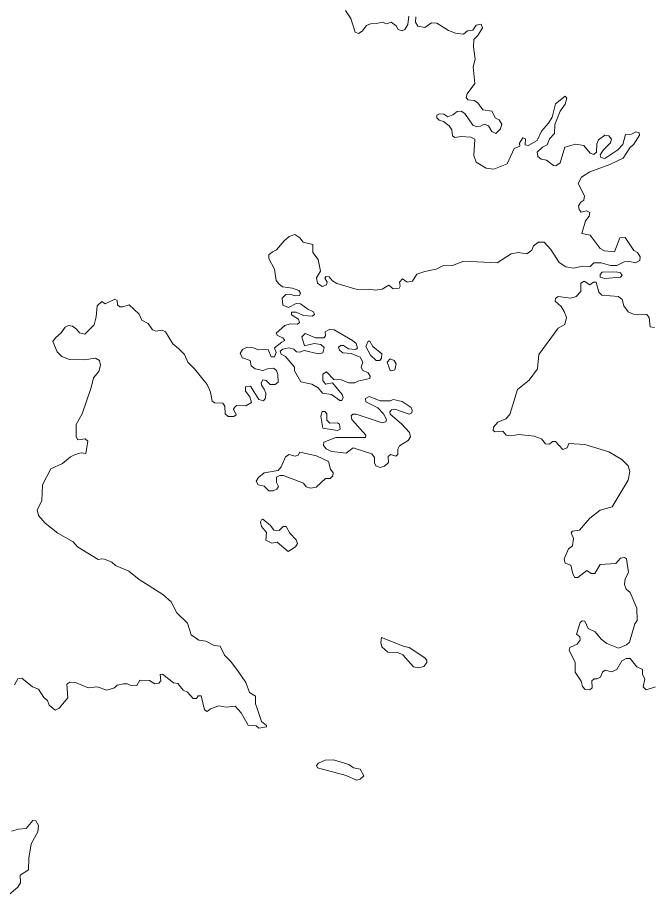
# Model space of a CAD drawing. Extents: x 369010 to 735936, y 6377141 to 6616555.
# Drawn here: x 449282 to 450905, y 6476611 to 6478865 of the extents above; entities that cross this region are included whole.
import ezdxf

# ---------------------------------------------------------------- set-up
doc = ezdxf.new("R2010")
doc.units = 0
doc.header["$LTSCALE"] = 40
doc.layers.add('3', color=7, linetype='Continuous', lineweight=13)

msp = doc.modelspace()

# ---------------------------------------------------------------- linework, layer by layer
at = {"layer": '3'}
for points in [[(450285.58, 6478869.01), (450282.93, 6478847.83), (450275.65, 6478834.42), (450268.37, 6478831.44), (450258.1, 6478834.42), (450252.97, 6478844.02), (450240.23, 6478853.29), (450227.98, 6478849.32), (450217.72, 6478853.29), (450202.66, 6478849.81), (450186.94, 6478849.32), (450177.01, 6478845.18), (450165.92, 6478830.62), (450156.32, 6478824.49), (450147.55, 6478827.64), (450136.46, 6478863.22), (450122.89, 6478883.08)], [(450396.14, 6478577.73), (450389.02, 6478587.33), (450374.12, 6478598.41), (450363.37, 6478601.89), (450357.24, 6478608.51), (450357.24, 6478615.3), (450364.19, 6478618.44), (450375.61, 6478617.94), (450385.71, 6478610.33), (450398.62, 6478616.12), (450409.71, 6478624.56), (450420.13, 6478625.23), (450429.24, 6478619.6), (450449.26, 6478589.31), (450460.02, 6478585.5), (450469.12, 6478586.99), (450478.39, 6478592.29), (450490.14, 6478587.33), (450498.09, 6478573.26), (450508.35, 6478568.29), (450520.59, 6478580.04), (450524.07, 6478591.96), (450517.28, 6478603.05), (450507.68, 6478607.68), (450498.75, 6478624.89), (450475.41, 6478628.7), (450462.5, 6478646.74), (450453.23, 6478652.53), (450437.18, 6478654.35), (450432.22, 6478660.48), (450434.86, 6478669.75), (450454.89, 6478696.56), (450450.42, 6478739.09), (450455.72, 6478758.29), (450451.08, 6478790.07), (450451.91, 6478808.77), (450462.83, 6478819.53), (450474.25, 6478838.73), (450470.78, 6478848.32), (450458.2, 6478846.01), (450449.76, 6478832.93), (450436.02, 6478830.95), (450426.09, 6478822.67), (450405.4, 6478825.65), (450387.36, 6478831.77), (450357.41, 6478851.3), (450343.5, 6478852.13), (450326.62, 6478839.88), (450308.25, 6478843.69), (450302.46, 6478853.29), (450303.62, 6478867.03)], [(450707.94, 6478223.05), (450732.11, 6478227.69), (450750.31, 6478226.53), (450760.24, 6478236.13), (450778.95, 6478236.13), (450802.78, 6478229.51), (450819.16, 6478229.51), (450837.87, 6478238.44), (450851.93, 6478239.6), (450866.5, 6478236.13), (450878.08, 6478242.58), (450879.24, 6478251.85), (450871.96, 6478262.94), (450862.36, 6478267.9), (450840.18, 6478301.17), (450826.78, 6478300.01), (450812.87, 6478264.76), (450787.55, 6478267.07), (450776.13, 6478273.2), (450750.98, 6478306.96), (450729.29, 6478311.93), (450738.73, 6478343.7), (450748, 6478355.95), (450749.49, 6478365.22), (450741.05, 6478369.69), (450727.64, 6478365.88), (450722.01, 6478372.83), (450720.85, 6478382.76), (450726.98, 6478392.03), (450734.59, 6478397.33), (450736.41, 6478407.75), (450719.53, 6478440.19), (450728.3, 6478456.41), (450749.32, 6478469.32), (450801.45, 6478488.19), (450834.89, 6478504.57), (450852.6, 6478531.05), (450862.86, 6478540.32), (450877.42, 6478563.99), (450875.93, 6478570.11), (450867.82, 6478572.1), (450856.4, 6478566.31), (450841.01, 6478565.48), (450834.56, 6478539.83), (450821.48, 6478526.09), (450787.88, 6478504.24), (450777.79, 6478506.06), (450775.97, 6478513.34), (450784.41, 6478526.09), (450803.11, 6478544.13), (450805.43, 6478553.23), (450798.48, 6478561.67), (450788.21, 6478563.99), (450771.66, 6478552.07), (450767.86, 6478541.32), (450767.2, 6478520.3), (450760.24, 6478514.5), (450750.64, 6478517.32), (450734.26, 6478536.85), (450712.58, 6478540.98), (450685.44, 6478533.04), (450673.52, 6478493.15), (450662.43, 6478484.71), (450656.31, 6478485.54), (450638.93, 6478499.94), (450624.86, 6478502.26), (450616.42, 6478509.21), (450614.93, 6478519.97), (450628.67, 6478532.54), (450640.09, 6478538.67), (450645.88, 6478554.39), (450659.29, 6478568.29), (450660.11, 6478590.8), (450673.52, 6478624.89), (450686.43, 6478642.93), (450690.73, 6478658.99), (450686.43, 6478663.95), (450661.93, 6478643.76), (450653.49, 6478610), (450644.06, 6478594.28), (450625.52, 6478573.92), (450614.77, 6478549.76), (450591.26, 6478537.18), (450583.65, 6478539.16), (450585.14, 6478554.39), (450577.86, 6478556.71), (450569.09, 6478542.97), (450569.91, 6478535.69), (450555.68, 6478529.9), (450537.64, 6478490.51), (450503.22, 6478476.6), (450484.18, 6478479.25), (450458.53, 6478494.31), (450452.08, 6478511.19), (450454.39, 6478553.23), (450444.79, 6478558.69), (450419.97, 6478560.18), (450403.75, 6478557.87), (450397.29, 6478562.17), (450396.14, 6478577.73)], [(449880.92, 6477972.15), (449878.6, 6477985.55), (449859.07, 6477992.83), (449852.95, 6478003.59), (449858.58, 6478013.85), (449870.83, 6478020.31), (449883.9, 6478019.15), (449901.11, 6478013.52), (449924.78, 6478013.85), (449932.06, 6477995.48), (449940.83, 6477995.15), (449945.47, 6478006.57), (449941.33, 6478018.49), (449959.54, 6478033.05), (449967.15, 6478036.86), (449962.51, 6478044.14), (449948.78, 6478050.26), (449945.63, 6478056.06), (449967.15, 6478075.92), (449980.89, 6478080.22), (450000.08, 6478079.06), (450005.38, 6478083.53), (450002.4, 6478091.64), (449984.69, 6478103.06), (449984.69, 6478109.68), (449996.61, 6478110.01), (450015.48, 6478101.57), (450037.32, 6478099.25), (450043.78, 6478104.22), (450041.46, 6478110.84), (450026.56, 6478117.62), (450007.37, 6478131.53), (449996.61, 6478131.86), (449976.58, 6478121.93), (449962.02, 6478127.72), (449960.36, 6478146.09), (449969.96, 6478155.19), (449980.72, 6478155.69), (449995.28, 6478151.72), (450005.21, 6478152.22), (450007.53, 6478158.67), (450003.73, 6478165.62), (449987.34, 6478171.25), (449961.19, 6478174.72), (449952.09, 6478182.5), (449945.47, 6478191.27), (449941.33, 6478220.4), (449926.27, 6478247.21), (449926.77, 6478257.14), (449935.54, 6478264.76), (449945.96, 6478269.72), (449965.82, 6478292.4), (449979.07, 6478303.82), (449992.8, 6478308.78), (450006.21, 6478300.51), (450014.32, 6478288.92), (450039.47, 6478283.13), (450039.14, 6478262.94), (450052.88, 6478245.23), (450058.67, 6478214.94), (450048.74, 6478198.23), (450051.39, 6478183.99), (450062.98, 6478175.88), (450074.4, 6478180.19), (450075.88, 6478186.64), (450070.26, 6478197.4), (450073.24, 6478200.87), (450081.18, 6478200.05), (450089.95, 6478190.12), (450101.04, 6478183.66), (450153.18, 6478167.94), (450183.63, 6478168.6), (450201.17, 6478165.95), (450217.23, 6478168.6), (450234.11, 6478178.7), (450245.2, 6478169.43), (450260.59, 6478170.92), (450262.9, 6478176.38), (450261.25, 6478186.31), (450269.03, 6478195.41), (450281.28, 6478186.97), (450294.68, 6478189.29), (450306.27, 6478207.33), (450326.62, 6478214.28), (450355.42, 6478220.07), (450372.96, 6478228.84), (450397.46, 6478229.17), (450426.42, 6478240.59), (450512.15, 6478236.46), (450548.07, 6478259.13), (450566.11, 6478262.94), (450588.29, 6478259.79), (450600.86, 6478268.56), (450605.17, 6478279.82), (450618.08, 6478289.25), (450632.47, 6478288.92), (450649.69, 6478270.55), (450671.2, 6478237.28), (450688.42, 6478226.03), (450707.94, 6478223.05)], [(450915.32, 6478070.62), (450904.07, 6478071.78), (450902.25, 6478095.94), (450895.63, 6478103.56), (450861.53, 6478104.38), (450847.8, 6478110.51), (450837.04, 6478126.07), (450832.24, 6478142.62), (450823.47, 6478150.23), (450780.27, 6478153.04), (450772.49, 6478160.66), (450766.37, 6478187.14), (450758.75, 6478186.64), (450749.98, 6478179.85), (450735.42, 6478189.29), (450726.98, 6478183.99), (450726.32, 6478162.48), (450714.9, 6478149.57), (450700.66, 6478145.6), (450668.89, 6478150.23)], [(450668.89, 6478150.23), (450661.27, 6478144.93), (450660.94, 6478137.65), (450676.17, 6478123.91), (450684.28, 6478111.17), (450689.57, 6478096.27), (450685.77, 6478077.9), (450668.55, 6478069.13), (450618.9, 6478001.28), (450615.92, 6477964.04), (450594.08, 6477935.4), (450564.45, 6477911.24), (450544.43, 6477847.69), (450534.17, 6477836.43), (450513.48, 6477827.33), (450502.39, 6477815.08), (450501.89, 6477806.31), (450506.53, 6477803.17), (450526.22, 6477804.33), (450534.99, 6477794.4), (450549.23, 6477792.41), (450567.27, 6477796.22), (450607.15, 6477791.75), (450625.85, 6477785.13), (450636.45, 6477772.05), (450646.05, 6477771.39), (450653.66, 6477778.34), (450662.1, 6477778.34), (450680.8, 6477757.49), (450691.56, 6477761.46), (450696.19, 6477772.55), (450737.07, 6477770.56), (450798.64, 6477751.36), (450831.58, 6477731.5), (450847.63, 6477715.78), (450852.6, 6477701.22), (450847.96, 6477678.71), (450807.25, 6477610.52), (450776.13, 6477601.58), (450749.82, 6477581.72), (450723.5, 6477551.1), (450705.13, 6477547.96), (450701.66, 6477543.82), (450707.45, 6477528.93), (450705.46, 6477510.89), (450695.2, 6477502.78), (450684.11, 6477477.46), (450686.76, 6477466.04), (450701.32, 6477461.07), (450705.96, 6477438.89), (450711.25, 6477429.62), (450718.54, 6477429.62), (450742.37, 6477446.84), (450752.8, 6477439.55), (450762.4, 6477439.55), (450776.63, 6477462.89), (450816.35, 6477464.88), (450828.76, 6477478.61), (450838.69, 6477480.93), (450843.99, 6477477.46), (450848.95, 6477441.87), (450840.18, 6477426.15), (450839.02, 6477411.25), (450842.83, 6477399.01), (450852.76, 6477390.57), (450870.3, 6477350.68), (450870.97, 6477318.9), (450864.84, 6477310.13), (450851.11, 6477263.79), (450843.82, 6477256.51), (450823.63, 6477248.4), (450793.01, 6477259.82), (450778.95, 6477271.07), (450763.55, 6477289.77), (450745.51, 6477298.21), (450736.74, 6477316.92), (450729.79, 6477318.57), (450725.32, 6477313.61), (450715.39, 6477283.65), (450724.33, 6477277.53), (450724.99, 6477268.75), (450717.05, 6477258), (450698.68, 6477249.56), (450697.02, 6477242.61), (450712.41, 6477211.66), (450712.41, 6477186.66), (450727.31, 6477163.66), (450731.12, 6477149.92), (450738.07, 6477142.31), (450749.98, 6477141.15), (450755.61, 6477146.45), (450754.62, 6477164.49), (450760.74, 6477169.78), (450767.53, 6477169.12), (450776.79, 6477174.09), (450782.59, 6477186.66), (450789.21, 6477191.63), (450805.26, 6477187.49), (450818.67, 6477193.62), (450831.74, 6477215.79)], [(449436.21, 6477508.24), (449424.46, 6477520.82), (449385.07, 6477542.66), (449353.29, 6477568.32), (449336.08, 6477588.18), (449332.28, 6477602.41), (449344.19, 6477626.08), (449346.01, 6477666.79), (449367.69, 6477708.17), (449397.65, 6477721.57), (449417.84, 6477739.12), (449429.43, 6477744.58), (449445.48, 6477748.72), (449456.9, 6477747.23), (449462.03, 6477778.67), (449455.58, 6477784.8), (449436.38, 6477782.15), (449432.24, 6477789.76), (449432.24, 6477821.87), (449447.63, 6477848.68), (449471.13, 6477916.87), (449477.26, 6477941.53), (449490.66, 6477957.25), (449494.47, 6477973.64), (449492.65, 6477985.55), (449481.89, 6477991.68), (449453.09, 6477987.37), (449415.19, 6477988.53), (449395.66, 6477996.31), (449384.08, 6478008.06), (449372.66, 6478034.54), (449379.78, 6478044.14), (449394.34, 6478056.72), (449404.27, 6478071.28), (449412.38, 6478075.59), (449422.64, 6478073.6), (449433.07, 6478066.32), (449440.68, 6478056.72), (449454.75, 6478053.41), (449478.25, 6478077.08), (449483.71, 6478098.1), (449486.36, 6478126.07), (449497.94, 6478137.32), (449506.39, 6478131.03), (449531.21, 6478143.44), (449537.83, 6478139.97), (449538.16, 6478128.88), (449544.62, 6478123.75), (449551.9, 6478123.42), (449567.95, 6478128.88), (449594.1, 6478105.05), (449600.72, 6478088.99), (449616.94, 6478080.88), (449628.03, 6478064.83), (449636.8, 6478060.69), (449652.86, 6478064), (449661.3, 6478059.04), (449680, 6478028.42), (449695.56, 6478016.17), (449710.45, 6478001.28), (449718.89, 6477981.25), (449736.11, 6477964.86), (449768.71, 6477924.65), (449776.65, 6477904.62), (449781.12, 6477881.78), (449787.74, 6477877.48), (449808.76, 6477876.32), (449813.4, 6477868.71), (449814.55, 6477849.18), (449822.17, 6477842.56), (449836.73, 6477842.23), (449842.52, 6477846.86), (449835.9, 6477860.6), (449839.38, 6477866.06), (449843.68, 6477870.2), (449867.68, 6477869.37), (449881.91, 6477877.81), (449877.78, 6477892.37), (449867.02, 6477906.94), (449867.02, 6477918.03), (449879.6, 6477920.34), (449901.11, 6477885.59), (449912.7, 6477882.77), (449917.66, 6477888.9), (449918.82, 6477902.3), (449914.68, 6477912.4), (449908.23, 6477921.17), (449907.07, 6477928.12), (449911.54, 6477936.07), (449919.98, 6477934.58), (449930.08, 6477924.15), (449942.99, 6477924.15), (449950.27, 6477930.27), (449949.94, 6477950.3), (449946.46, 6477960.23), (449938.35, 6477966.02), (449923.12, 6477964.86), (449911.54, 6477960.56), (449891.68, 6477964.04), (449880.92, 6477972.15)], [(449274.02, 6477153.73), (449282.79, 6477169.78), (449292.89, 6477170.94), (449320.36, 6477148.76), (449335.75, 6477142.64), (449349.82, 6477121.95), (449359.09, 6477113.84), (449363.22, 6477101.6), (449378.78, 6477088.69), (449388.38, 6477094.31), (449411.06, 6477120.46), (449408.74, 6477156.05), (449416.35, 6477160.68), (449430.92, 6477160.35), (449463.52, 6477146.45), (449486.19, 6477149.1), (449511.19, 6477140.32), (449531.05, 6477146.12), (449537.5, 6477153.07), (449554.05, 6477156.87), (449563.65, 6477156.87), (449571.26, 6477153.07), (449588.14, 6477152.24), (449595.43, 6477165.98), (449620.58, 6477165.31), (449634.32, 6477156.38), (449644.25, 6477158.03), (449649.55, 6477164.16), (449648.06, 6477180.21), (449653.52, 6477181.7), (449681.82, 6477159.52), (449693.41, 6477157.21), (449706.48, 6477140.32), (449718.07, 6477135.36), (449732.63, 6477118.97), (449740.9, 6477118.97), (449745.54, 6477125.76), (449752.82, 6477125.43), (449761.59, 6477089.85), (449768.21, 6477085.21), (449776.65, 6477092.82), (449798, 6477099.78), (449816.87, 6477097.13), (449840.37, 6477099.44), (449855.27, 6477082.56), (449873.64, 6477050.29), (449894.33, 6477049.13), (449900.45, 6477042.68), (449920.81, 6477046.15), (449920.48, 6477049.96), (449907.73, 6477059.56), (449896.98, 6477093.49), (449892.51, 6477105.07), (449892.01, 6477125.1), (449876.78, 6477134.7), (449867.18, 6477160.35), (449847.32, 6477190.14), (449828.62, 6477214.64), (449812.57, 6477230.03), (449801.81, 6477253.03), (449786.09, 6477254.85), (449765.07, 6477265.61), (449747.03, 6477268.75), (449727, 6477282.49), (449717.73, 6477311.95), (449690.26, 6477338.76), (449676.36, 6477366.73), (449654.68, 6477385.6), (449593.94, 6477424.33), (449567.13, 6477445.35), (449533.36, 6477459.91), (449523.76, 6477468.68), (449505.06, 6477476.3), (449497.78, 6477477.12), (449488.68, 6477475.14), (449436.21, 6477508.24)], [(450831.74, 6477215.79), (450843.16, 6477221.92), (450853.26, 6477221.59), (450870.47, 6477200.57), (450885.03, 6477193.29), (450885.03, 6477180.21), (450891.16, 6477169.12), (450886.85, 6477148.76), (450893.97, 6477141.48), (450918.47, 6477149.1)], [(449254.16, 6476611.37), (449283.12, 6476635.37), (449289.58, 6476646.13), (449288.75, 6476665.66), (449309.93, 6476679.89), (449310.59, 6476709.35), (449317.38, 6476746.09), (449333.76, 6476776.71), (449335.42, 6476793.26), (449329.13, 6476805.51), (449321.52, 6476805.84), (449303.97, 6476785.98), (449284.78, 6476783.66), (449266.74, 6476778.7)]]:
    msp.add_lwpolyline(points, dxfattribs=at)
for points in [[(450828.43, 6478199.22), (450832.57, 6478203.85), (450828.76, 6478210.47), (450817.67, 6478213.45), (450781.26, 6478211.96), (450775.97, 6478206.5), (450776.3, 6478199.71), (450787.88, 6478196.24)], [(450113.45, 6477883.6), (450117.26, 6477890.88), (450114.61, 6477898.5), (450089.79, 6477928.12), (450071.42, 6477925.31), (450065.29, 6477934.58), (450064.8, 6477950.63), (450074.73, 6477956.75), (450093.26, 6477937.23), (450111.96, 6477936.07), (450131.83, 6477928.12), (450146.89, 6477928.12), (450154.5, 6477933.09), (450185.95, 6477939.54), (450186.61, 6477945.67), (450180.98, 6477954.44), (450166.75, 6477961.06), (450163.6, 6477968.34), (450167.91, 6477981.25), (450160.62, 6477994.66), (450137.29, 6478003.59), (450116.1, 6478005.41), (450107.33, 6478012.03), (450105.01, 6478020.31), (450110.81, 6478024.28), (450118.09, 6478024.28), (450130.67, 6478015.84), (450148.38, 6478014.18), (450153.67, 6478017.33), (450150.2, 6478029.25), (450141.42, 6478037.19), (450093.92, 6478064.5), (450083.17, 6478065.99), (450071.25, 6478059.53), (450071.91, 6478048.78), (450067.78, 6478044.14), (450045.93, 6478044.14), (450019.45, 6478055.23), (450011.01, 6478046.13), (450017.96, 6478023.78), (450042.78, 6478029.25), (450059.67, 6478026.6), (450068.44, 6478018.82), (450064.96, 6478005.08), (450053.54, 6478002.77), (450016.8, 6478011.21), (450006.04, 6478007.07), (449997.6, 6478007.73), (449990.65, 6478015.01), (449978.07, 6478018.16), (449962.02, 6478014.68), (449955.4, 6478009.72), (449958.21, 6478001.94), (449968.97, 6477996.31), (449992.14, 6477969), (449992.47, 6477959.07), (450008.52, 6477931.1), (450036.49, 6477924.98), (450053.05, 6477915.88), (450064.13, 6477901.97), (450087.47, 6477898.5), (450108.49, 6477883.6)], [(450211.43, 6477985.88), (450215.57, 6477991.68), (450215.9, 6478002.77), (450193.06, 6478021.96), (450185.78, 6478035.7), (450181.15, 6478035.7), (450175.35, 6478021.96), (450186.94, 6477999.62), (450202.16, 6477986.21)], [(450242.05, 6477959.07), (450249.33, 6477961.72), (450253.14, 6477977.44), (450248.17, 6477985.88), (450237.42, 6477990.52), (450230.13, 6477981.25), (450237.42, 6477959.9)], [(450212.09, 6477711.81), (450223.18, 6477714.46), (450233.28, 6477724.39), (450232.12, 6477739.45), (450238.91, 6477744.41), (450252.31, 6477740.11), (450256.95, 6477744.41), (450257.11, 6477758.48), (450261.41, 6477766.92), (450283.59, 6477780.33), (450290.05, 6477790.26), (450287.07, 6477801.02), (450266.38, 6477823.69), (450237.58, 6477847.85), (450236.42, 6477854.31), (450241.06, 6477858.94), (450249.83, 6477860.76), (450286.24, 6477847.85), (450293.19, 6477851.99), (450294.35, 6477858.61), (450291.7, 6477865.07), (450268.53, 6477880.46), (450245.53, 6477885.42), (450238.24, 6477882.61), (450212.09, 6477882.28), (450183.46, 6477893.37), (450174.69, 6477888.4), (450175.02, 6477879.63), (450205.64, 6477864.73), (450220.2, 6477849.01), (450228.48, 6477834.45), (450226.16, 6477828.32), (450217.39, 6477826.01), (450150.69, 6477848.52), (450142.25, 6477847.85), (450137.29, 6477843.55), (450139.11, 6477834.78), (450174.86, 6477794.56), (450174.36, 6477788.11), (450098.56, 6477788.44), (450067.94, 6477776.19), (450066.45, 6477767.75), (450073.24, 6477759.64), (450087.47, 6477752.03), (450124.54, 6477748.22), (450142.42, 6477761.96), (450190.25, 6477746.23), (450197.53, 6477736.63), (450197.2, 6477723.23), (450201.01, 6477715.62)], [(450102.37, 6477805.98), (450109.32, 6477809.46), (450107.83, 6477822.2), (450102.37, 6477826.01), (450082.84, 6477825.51), (450075.22, 6477832.79), (450074.89, 6477849.34), (450070.26, 6477854.64), (450062.98, 6477854.64), (450059.5, 6477842.89), (450064.8, 6477812.1)], [(450022.1, 6477661.66), (450033.18, 6477658.19), (450047.75, 6477660.83), (450071.58, 6477683.51), (450083.5, 6477683.51), (450090.78, 6477689.63), (450091.44, 6477697.58), (450084.99, 6477707.51), (450079.69, 6477726.7), (450048.58, 6477741.27), (450006.04, 6477750.54), (450001.41, 6477742.76), (449993.79, 6477740.44), (449978.9, 6477744.41), (449968.97, 6477738.95), (449958.54, 6477713.3), (449950.1, 6477703.37), (449914.52, 6477697.58), (449899.62, 6477686.16), (449894.16, 6477676.23), (449899.13, 6477666.96), (449914.85, 6477663.48), (449926.43, 6477651.23), (449937.85, 6477651.23), (449947.12, 6477655.54), (449951.59, 6477662.82), (449945.96, 6477672.75), (449946.3, 6477686.49), (449954.4, 6477690.79), (449963.84, 6477690.79), (450015.64, 6477671.1)], [(449976.25, 6477495.66), (449994.62, 6477507.91), (450000.42, 6477516.35), (449996.28, 6477526.28), (449980.06, 6477543.16), (449970.96, 6477560.04), (449963.67, 6477559.71), (449953.25, 6477550.11), (449939.51, 6477550.44), (449930.74, 6477562.69), (449911.54, 6477578.91), (449907.4, 6477577.25), (449905.08, 6477571.96), (449907.4, 6477559.71), (449920.31, 6477544.32), (449919.15, 6477525.12), (449934.21, 6477517.51), (449947.95, 6477519.82)], [(450311.23, 6477197.59), (450324.31, 6477200.73), (450331.59, 6477211.32), (450331.59, 6477217.45), (450326.62, 6477223.24), (450286.07, 6477250.05), (450273.33, 6477252.04), (450215.07, 6477275.04), (450213.58, 6477262.8), (450216.73, 6477251.54), (450231.29, 6477237.81), (450257.61, 6477236.98), (450270.35, 6477231.35), (450297.49, 6477199.91)], [(450151.02, 6476909.78), (450160.95, 6476911.76), (450169.73, 6476920.53), (450160.95, 6476937.75), (450143.74, 6476941.22), (450131.49, 6476949.66), (450091.94, 6476961.91), (450070.59, 6476960.75), (450054.04, 6476953.14), (450049.07, 6476947.35), (450051.39, 6476941.55), (450124.87, 6476921.69)]]:
    msp.add_lwpolyline(points, close=True, dxfattribs=at)

doc.saveas('drawing.dxf')
